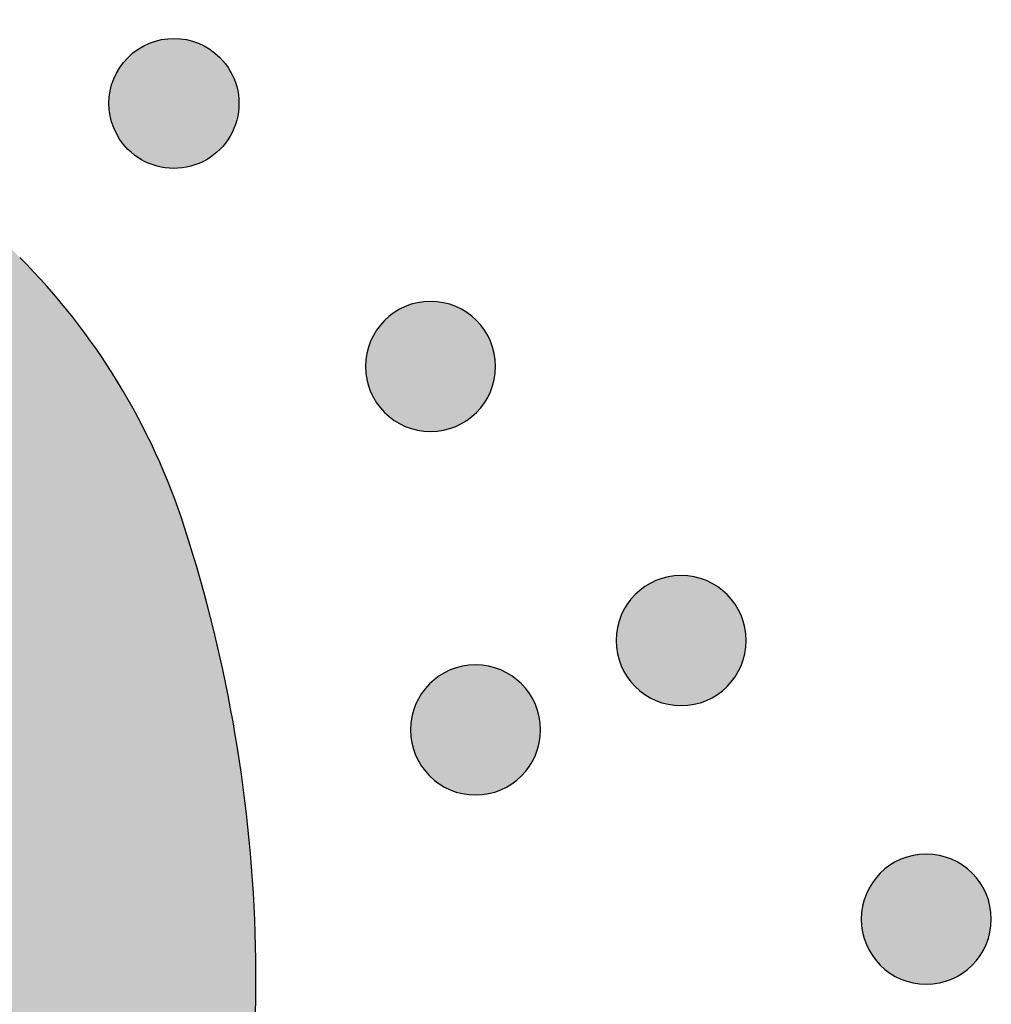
# Model space of a CAD drawing. Header units: millimetres. Extents: x -3873 to -97, y 912 to 4165.
# Tile 579 of 656: x -1381 to -1354, y 3162 to 3189. Entities that reach past the tile are written whole.
import ezdxf

# ---------------------------------------------------------------- set-up
doc = ezdxf.new("R2010")
doc.units = ezdxf.units.MM
doc.layers.add('pattern', color=7, linetype='Continuous', true_color=0x000000)

msp = doc.modelspace()

# ---------------------------------------------------------------- hatches: boundary and pattern name
at = {"layer": 'pattern'}
for points in [[(-1421.081, 3170.99), (-1420.329, 3171.515), (-1419.56, 3172.024), (-1418.775, 3172.515), (-1417.975, 3172.989), (-1417.16, 3173.444), (-1416.331, 3173.88), (-1415.489, 3174.296), (-1414.634, 3174.692), (-1413.766, 3175.067), (-1412.888, 3175.421), (-1411.999, 3175.752), (-1411.1, 3176.062), (-1410.192, 3176.348), (-1409.277, 3176.612), (-1408.354, 3176.852), (-1407.426, 3177.069), (-1406.492, 3177.261), (-1405.553, 3177.43), (-1404.612, 3177.574), (-1403.667, 3177.694), (-1402.722, 3177.789), (-1401.775, 3177.86), (-1400.829, 3177.907), (-1399.885, 3177.93), (-1398.942, 3177.929), (-1398.003, 3177.904), (-1397.068, 3177.855), (-1396.137, 3177.783), (-1395.212, 3177.689), (-1394.294, 3177.571), (-1393.383, 3177.432), (-1392.48, 3177.27), (-1392.33, 3177.24), (-1392.181, 3177.207), (-1392.033, 3177.172), (-1391.884, 3177.133), (-1391.736, 3177.092), (-1391.589, 3177.048), (-1391.442, 3177.001), (-1391.296, 3176.951), (-1391.15, 3176.898), (-1391.006, 3176.843), (-1390.862, 3176.785), (-1390.72, 3176.724), (-1390.578, 3176.66), (-1390.437, 3176.594), (-1390.298, 3176.525), (-1390.16, 3176.454), (-1390.024, 3176.38), (-1389.888, 3176.303), (-1389.755, 3176.224), (-1389.623, 3176.142), (-1389.492, 3176.058), (-1389.364, 3175.972), (-1389.237, 3175.883), (-1389.112, 3175.792), (-1388.988, 3175.699), (-1388.867, 3175.604), (-1388.748, 3175.507), (-1388.631, 3175.407), (-1388.516, 3175.306), (-1388.403, 3175.203), (-1388.292, 3175.098), (-1388.183, 3174.991), (-1388.077, 3174.882), (-1387.972, 3174.771), (-1387.869, 3174.658), (-1387.768, 3174.543), (-1387.669, 3174.426), (-1387.572, 3174.306), (-1387.477, 3174.185), (-1387.384, 3174.061), (-1387.293, 3173.936), (-1387.205, 3173.809), (-1387.119, 3173.68), (-1387.035, 3173.55), (-1386.954, 3173.417), (-1386.875, 3173.284), (-1386.798, 3173.148), (-1386.725, 3173.012), (-1386.653, 3172.873), (-1386.585, 3172.734), (-1386.519, 3172.593), (-1386.455, 3172.452), (-1386.395, 3172.309), (-1386.337, 3172.165), (-1386.282, 3172.02), (-1386.229, 3171.875), (-1386.18, 3171.729), (-1386.133, 3171.582), (-1386.089, 3171.434), (-1386.048, 3171.286), (-1386.01, 3171.138), (-1385.975, 3170.989), (-1385.942, 3170.84), (-1385.912, 3170.69), (-1385.753, 3169.787), (-1385.615, 3168.876), (-1385.499, 3167.957), (-1385.406, 3167.032), (-1385.336, 3166.101), (-1385.289, 3165.166), (-1385.266, 3164.227), (-1385.267, 3163.284), (-1385.291, 3162.339), (-1385.34, 3161.394), (-1385.413, 3160.448), (-1385.51, 3159.502), (-1385.632, 3158.558), (-1385.778, 3157.617), (-1385.948, 3156.679), (-1386.143, 3155.745), (-1386.361, 3154.817), (-1386.603, 3153.895), (-1386.868, 3152.98), (-1387.156, 3152.073), (-1387.468, 3151.174), (-1387.801, 3150.286), (-1388.156, 3149.408), (-1388.533, 3148.541), (-1388.931, 3147.687), (-1389.348, 3146.845), (-1389.786, 3146.017), (-1390.243, 3145.203), (-1390.718, 3144.404), (-1391.211, 3143.62), (-1391.721, 3142.852), (-1392.247, 3142.101), (-1393.417, 3140.532), (-1394.641, 3139.003), (-1395.916, 3137.517), (-1397.242, 3136.076), (-1383.198, 3135.895), (-1382.572, 3136.827), (-1381.965, 3137.773), (-1381.376, 3138.732), (-1380.808, 3139.705), (-1380.26, 3140.691), (-1379.732, 3141.688), (-1379.225, 3142.697), (-1378.74, 3143.717), (-1378.276, 3144.746), (-1377.834, 3145.785), (-1377.415, 3146.833), (-1377.018, 3147.888), (-1376.643, 3148.951), (-1376.292, 3150.02), (-1375.963, 3151.095), (-1375.658, 3152.175), (-1375.476, 3152.869), (-1375.306, 3153.568), (-1375.149, 3154.271), (-1375.003, 3154.979), (-1374.871, 3155.69), (-1374.75, 3156.405), (-1374.643, 3157.124), (-1374.548, 3157.845), (-1374.466, 3158.568), (-1374.398, 3159.294), (-1374.342, 3160.022), (-1374.3, 3160.751), (-1374.271, 3161.481), (-1374.255, 3162.213), (-1374.252, 3162.944), (-1374.263, 3163.676), (-1374.286, 3164.407), (-1374.324, 3165.137), (-1374.374, 3165.867), (-1374.438, 3166.595), (-1374.514, 3167.321), (-1374.604, 3168.046), (-1374.707, 3168.767), (-1374.823, 3169.486), (-1374.952, 3170.202), (-1375.093, 3170.915), (-1375.247, 3171.623), (-1375.413, 3172.327), (-1375.592, 3173.027), (-1375.782, 3173.723), (-1375.985, 3174.413), (-1376.199, 3175.097), (-1376.373, 3175.609), (-1376.562, 3176.117), (-1376.766, 3176.62), (-1376.986, 3177.118), (-1377.22, 3177.611), (-1377.47, 3178.097), (-1377.734, 3178.575), (-1378.012, 3179.046), (-1378.304, 3179.509), (-1378.609, 3179.962), (-1378.928, 3180.406), (-1379.259, 3180.84), (-1379.602, 3181.262), (-1379.957, 3181.674), (-1380.322, 3182.074), (-1380.698, 3182.462), (-1381.085, 3182.839), (-1381.485, 3183.205), (-1381.896, 3183.561), (-1382.318, 3183.904), (-1382.751, 3184.236), (-1383.194, 3184.556), (-1383.647, 3184.862), (-1384.109, 3185.155), (-1384.579, 3185.434), (-1385.057, 3185.699), (-1385.543, 3185.949), (-1386.035, 3186.185), (-1386.533, 3186.405), (-1387.036, 3186.611), (-1387.543, 3186.801), (-1388.054, 3186.975), (-1388.739, 3187.191), (-1389.428, 3187.395), (-1390.123, 3187.587), (-1390.823, 3187.767), (-1391.527, 3187.934), (-1392.235, 3188.089), (-1392.947, 3188.232), (-1393.663, 3188.362), (-1394.381, 3188.479), (-1395.103, 3188.583), (-1395.827, 3188.675), (-1396.553, 3188.753), (-1397.281, 3188.818), (-1398.011, 3188.87), (-1398.741, 3188.908), (-1399.472, 3188.934), (-1400.204, 3188.946), (-1400.935, 3188.944), (-1401.667, 3188.93), (-1402.397, 3188.902), (-1403.126, 3188.861), (-1403.854, 3188.807), (-1404.58, 3188.739), (-1405.304, 3188.659), (-1406.025, 3188.566), (-1406.743, 3188.46), (-1407.459, 3188.341), (-1408.17, 3188.209), (-1408.878, 3188.065), (-1409.582, 3187.909), (-1410.281, 3187.74), (-1410.975, 3187.56), (-1412.056, 3187.257), (-1413.131, 3186.93), (-1414.201, 3186.581), (-1415.265, 3186.208), (-1416.321, 3185.813), (-1417.369, 3185.396), (-1418.409, 3184.956), (-1419.44, 3184.494), (-1420.46, 3184.011), (-1421.47, 3183.506), (-1422.469, 3182.98), (-1423.455, 3182.434), (-1424.429, 3181.867), (-1425.39, 3181.281), (-1426.337, 3180.675), (-1427.27, 3180.051), (-1427.115, 3166.007), (-1425.673, 3167.329), (-1424.184, 3168.603), (-1422.653, 3169.824)], [(-1377.745, 3185.41), (-1377.772, 3185.438), (-1377.799, 3185.467), (-1377.826, 3185.497), (-1377.852, 3185.528), (-1377.878, 3185.559), (-1377.903, 3185.592), (-1377.927, 3185.625), (-1377.951, 3185.659), (-1377.975, 3185.694), (-1377.998, 3185.73), (-1378.019, 3185.766), (-1378.041, 3185.804), (-1378.061, 3185.842), (-1378.081, 3185.88), (-1378.1, 3185.92), (-1378.117, 3185.96), (-1378.134, 3186.001), (-1378.15, 3186.042), (-1378.166, 3186.084), (-1378.18, 3186.126), (-1378.193, 3186.169), (-1378.205, 3186.213), (-1378.216, 3186.257), (-1378.225, 3186.301), (-1378.234, 3186.345), (-1378.242, 3186.39), (-1378.248, 3186.436), (-1378.253, 3186.481), (-1378.257, 3186.527), (-1378.26, 3186.572), (-1378.262, 3186.618), (-1378.263, 3186.664), (-1378.262, 3186.71), (-1378.26, 3186.756), (-1378.257, 3186.802), (-1378.253, 3186.847), (-1378.248, 3186.893), (-1378.241, 3186.938), (-1378.233, 3186.983), (-1378.225, 3187.027), (-1378.215, 3187.072), (-1378.204, 3187.115), (-1378.192, 3187.159), (-1378.179, 3187.202), (-1378.164, 3187.244), (-1378.149, 3187.286), (-1378.133, 3187.327), (-1378.116, 3187.368), (-1378.098, 3187.408), (-1378.079, 3187.448), (-1378.06, 3187.486), (-1378.039, 3187.524), (-1378.018, 3187.561), (-1377.996, 3187.598), (-1377.973, 3187.634), (-1377.95, 3187.668), (-1377.926, 3187.702), (-1377.901, 3187.736), (-1377.876, 3187.768), (-1377.85, 3187.8), (-1377.824, 3187.83), (-1377.797, 3187.86), (-1377.77, 3187.889), (-1377.742, 3187.917), (-1377.714, 3187.945), (-1377.685, 3187.972), (-1377.655, 3187.999), (-1377.624, 3188.025), (-1377.593, 3188.05), (-1377.56, 3188.076), (-1377.527, 3188.1), (-1377.493, 3188.124), (-1377.458, 3188.148), (-1377.422, 3188.17), (-1377.386, 3188.192), (-1377.349, 3188.213), (-1377.311, 3188.234), (-1377.272, 3188.253), (-1377.232, 3188.272), (-1377.192, 3188.29), (-1377.152, 3188.307), (-1377.11, 3188.323), (-1377.068, 3188.338), (-1377.026, 3188.352), (-1376.983, 3188.365), (-1376.94, 3188.377), (-1376.896, 3188.388), (-1376.851, 3188.398), (-1376.807, 3188.407), (-1376.762, 3188.414), (-1376.717, 3188.421), (-1376.671, 3188.426), (-1376.626, 3188.43), (-1376.58, 3188.433), (-1376.534, 3188.435), (-1376.488, 3188.435), (-1376.442, 3188.435), (-1376.396, 3188.433), (-1376.351, 3188.43), (-1376.305, 3188.426), (-1376.26, 3188.42), (-1376.214, 3188.414), (-1376.169, 3188.406), (-1376.125, 3188.397), (-1376.081, 3188.387), (-1376.037, 3188.376), (-1375.993, 3188.364), (-1375.95, 3188.351), (-1375.908, 3188.337), (-1375.866, 3188.322), (-1375.825, 3188.306), (-1375.784, 3188.289), (-1375.744, 3188.271), (-1375.705, 3188.252), (-1375.666, 3188.232), (-1375.628, 3188.212), (-1375.591, 3188.19), (-1375.554, 3188.168), (-1375.519, 3188.146), (-1375.484, 3188.122), (-1375.45, 3188.098), (-1375.417, 3188.074), (-1375.384, 3188.048), (-1375.353, 3188.023), (-1375.322, 3187.996), (-1375.292, 3187.97), (-1375.263, 3187.942), (-1375.235, 3187.915), (-1375.208, 3187.887), (-1375.18, 3187.858), (-1375.154, 3187.828), (-1375.128, 3187.797), (-1375.102, 3187.765), (-1375.077, 3187.733), (-1375.052, 3187.7), (-1375.028, 3187.666), (-1375.005, 3187.631), (-1374.982, 3187.595), (-1374.96, 3187.559), (-1374.939, 3187.521), (-1374.918, 3187.483), (-1374.899, 3187.445), (-1374.88, 3187.405), (-1374.862, 3187.365), (-1374.845, 3187.324), (-1374.829, 3187.283), (-1374.814, 3187.241), (-1374.8, 3187.199), (-1374.787, 3187.156), (-1374.775, 3187.112), (-1374.764, 3187.068), (-1374.754, 3187.024), (-1374.746, 3186.979), (-1374.738, 3186.935), (-1374.732, 3186.889), (-1374.726, 3186.844), (-1374.722, 3186.798), (-1374.719, 3186.753), (-1374.717, 3186.707), (-1374.717, 3186.661), (-1374.718, 3186.615), (-1374.719, 3186.569), (-1374.722, 3186.523), (-1374.727, 3186.478), (-1374.732, 3186.432), (-1374.738, 3186.387), (-1374.746, 3186.342), (-1374.755, 3186.298), (-1374.765, 3186.253), (-1374.776, 3186.209), (-1374.788, 3186.166), (-1374.801, 3186.123), (-1374.815, 3186.081), (-1374.83, 3186.039), (-1374.846, 3185.997), (-1374.863, 3185.957), (-1374.881, 3185.917), (-1374.9, 3185.877), (-1374.92, 3185.839), (-1374.94, 3185.801), (-1374.962, 3185.764), (-1374.984, 3185.727), (-1375.007, 3185.691), (-1375.03, 3185.657), (-1375.054, 3185.622), (-1375.079, 3185.589), (-1375.104, 3185.557), (-1375.13, 3185.525), (-1375.156, 3185.495), (-1375.183, 3185.465), (-1375.21, 3185.436), (-1375.237, 3185.408), (-1375.266, 3185.38), (-1375.295, 3185.353), (-1375.324, 3185.326), (-1375.355, 3185.3), (-1375.387, 3185.275), (-1375.419, 3185.249), (-1375.453, 3185.225), (-1375.487, 3185.201), (-1375.522, 3185.177), (-1375.557, 3185.155), (-1375.594, 3185.133), (-1375.631, 3185.112), (-1375.669, 3185.091), (-1375.708, 3185.071), (-1375.747, 3185.053), (-1375.787, 3185.035), (-1375.828, 3185.018), (-1375.869, 3185.002), (-1375.911, 3184.987), (-1375.954, 3184.973), (-1375.997, 3184.96), (-1376.04, 3184.948), (-1376.084, 3184.937), (-1376.128, 3184.927), (-1376.173, 3184.918), (-1376.218, 3184.911), (-1376.263, 3184.904), (-1376.308, 3184.899), (-1376.354, 3184.895), (-1376.4, 3184.892), (-1376.446, 3184.89), (-1376.491, 3184.89), (-1376.537, 3184.89), (-1376.583, 3184.892), (-1376.629, 3184.895), (-1376.675, 3184.899), (-1376.72, 3184.905), (-1376.765, 3184.911), (-1376.81, 3184.919), (-1376.855, 3184.928), (-1376.899, 3184.938), (-1376.943, 3184.948), (-1376.986, 3184.961), (-1377.029, 3184.974), (-1377.072, 3184.988), (-1377.113, 3185.003), (-1377.155, 3185.019), (-1377.195, 3185.036), (-1377.235, 3185.054), (-1377.275, 3185.073), (-1377.314, 3185.093), (-1377.352, 3185.113), (-1377.389, 3185.134), (-1377.425, 3185.156), (-1377.461, 3185.179), (-1377.496, 3185.203), (-1377.53, 3185.227), (-1377.563, 3185.251), (-1377.595, 3185.277), (-1377.627, 3185.302), (-1377.658, 3185.329), (-1377.687, 3185.355), (-1377.716, 3185.383)], [(-1370.742, 3180.745), (-1370.714, 3180.773), (-1370.685, 3180.8), (-1370.655, 3180.826), (-1370.624, 3180.853), (-1370.593, 3180.878), (-1370.56, 3180.904), (-1370.527, 3180.928), (-1370.493, 3180.952), (-1370.458, 3180.976), (-1370.422, 3180.998), (-1370.385, 3181.02), (-1370.348, 3181.042), (-1370.31, 3181.062), (-1370.271, 3181.082), (-1370.232, 3181.1), (-1370.192, 3181.118), (-1370.151, 3181.135), (-1370.11, 3181.151), (-1370.068, 3181.166), (-1370.025, 3181.181), (-1369.982, 3181.194), (-1369.939, 3181.206), (-1369.895, 3181.216), (-1369.851, 3181.226), (-1369.806, 3181.235), (-1369.761, 3181.243), (-1369.716, 3181.249), (-1369.67, 3181.254), (-1369.625, 3181.258), (-1369.579, 3181.261), (-1369.533, 3181.263), (-1369.487, 3181.264), (-1369.441, 3181.263), (-1369.395, 3181.261), (-1369.349, 3181.258), (-1369.304, 3181.254), (-1369.258, 3181.249), (-1369.213, 3181.242), (-1369.168, 3181.234), (-1369.123, 3181.226), (-1369.079, 3181.216), (-1369.035, 3181.205), (-1368.992, 3181.193), (-1368.949, 3181.18), (-1368.906, 3181.165), (-1368.864, 3181.15), (-1368.823, 3181.134), (-1368.782, 3181.117), (-1368.742, 3181.099), (-1368.703, 3181.08), (-1368.664, 3181.06), (-1368.626, 3181.04), (-1368.589, 3181.019), (-1368.552, 3180.997), (-1368.517, 3180.974), (-1368.482, 3180.95), (-1368.448, 3180.926), (-1368.415, 3180.902), (-1368.382, 3180.876), (-1368.351, 3180.851), (-1368.32, 3180.824), (-1368.29, 3180.797), (-1368.261, 3180.77), (-1368.233, 3180.743), (-1368.205, 3180.715), (-1368.178, 3180.686), (-1368.151, 3180.656), (-1368.125, 3180.625), (-1368.1, 3180.593), (-1368.074, 3180.561), (-1368.05, 3180.527), (-1368.026, 3180.493), (-1368.002, 3180.458), (-1367.98, 3180.423), (-1367.958, 3180.386), (-1367.936, 3180.349), (-1367.916, 3180.311), (-1367.896, 3180.272), (-1367.878, 3180.233), (-1367.86, 3180.192), (-1367.843, 3180.152), (-1367.827, 3180.11), (-1367.811, 3180.068), (-1367.797, 3180.026), (-1367.784, 3179.983), (-1367.772, 3179.939), (-1367.761, 3179.896), (-1367.752, 3179.851), (-1367.743, 3179.807), (-1367.735, 3179.762), (-1367.729, 3179.716), (-1367.724, 3179.671), (-1367.72, 3179.625), (-1367.717, 3179.579), (-1367.715, 3179.534), (-1367.714, 3179.488), (-1367.715, 3179.442), (-1367.717, 3179.396), (-1367.72, 3179.35), (-1367.724, 3179.304), (-1367.729, 3179.259), (-1367.736, 3179.214), (-1367.744, 3179.169), (-1367.752, 3179.124), (-1367.762, 3179.08), (-1367.773, 3179.036), (-1367.785, 3178.992), (-1367.798, 3178.949), (-1367.813, 3178.907), (-1367.828, 3178.865), (-1367.844, 3178.824), (-1367.861, 3178.783), (-1367.879, 3178.743), (-1367.898, 3178.704), (-1367.918, 3178.665), (-1367.938, 3178.627), (-1367.959, 3178.59), (-1367.981, 3178.553), (-1368.004, 3178.517), (-1368.028, 3178.483), (-1368.052, 3178.448), (-1368.076, 3178.415), (-1368.102, 3178.383), (-1368.127, 3178.351), (-1368.154, 3178.32), (-1368.18, 3178.291), (-1368.208, 3178.262), (-1368.235, 3178.234), (-1368.263, 3178.206), (-1368.292, 3178.179), (-1368.322, 3178.152), (-1368.353, 3178.126), (-1368.385, 3178.1), (-1368.417, 3178.075), (-1368.451, 3178.05), (-1368.485, 3178.026), (-1368.52, 3178.003), (-1368.555, 3177.98), (-1368.592, 3177.958), (-1368.629, 3177.937), (-1368.667, 3177.917), (-1368.706, 3177.897), (-1368.745, 3177.878), (-1368.785, 3177.86), (-1368.826, 3177.843), (-1368.868, 3177.827), (-1368.91, 3177.812), (-1368.952, 3177.798), (-1368.995, 3177.785), (-1369.038, 3177.773), (-1369.082, 3177.762), (-1369.127, 3177.752), (-1369.171, 3177.744), (-1369.216, 3177.736), (-1369.262, 3177.73), (-1369.307, 3177.724), (-1369.353, 3177.72), (-1369.399, 3177.717), (-1369.444, 3177.716), (-1369.49, 3177.715), (-1369.536, 3177.716), (-1369.582, 3177.717), (-1369.628, 3177.72), (-1369.674, 3177.725), (-1369.719, 3177.73), (-1369.764, 3177.737), (-1369.809, 3177.744), (-1369.854, 3177.753), (-1369.898, 3177.763), (-1369.942, 3177.774), (-1369.985, 3177.786), (-1370.028, 3177.799), (-1370.071, 3177.813), (-1370.113, 3177.828), (-1370.154, 3177.845), (-1370.195, 3177.862), (-1370.235, 3177.88), (-1370.274, 3177.898), (-1370.313, 3177.918), (-1370.351, 3177.939), (-1370.388, 3177.96), (-1370.425, 3177.982), (-1370.461, 3178.005), (-1370.495, 3178.028), (-1370.529, 3178.052), (-1370.563, 3178.077), (-1370.595, 3178.102), (-1370.627, 3178.128), (-1370.657, 3178.154), (-1370.687, 3178.181), (-1370.716, 3178.208), (-1370.744, 3178.236), (-1370.772, 3178.264), (-1370.799, 3178.293), (-1370.826, 3178.323), (-1370.852, 3178.354), (-1370.878, 3178.385), (-1370.903, 3178.418), (-1370.928, 3178.451), (-1370.952, 3178.485), (-1370.975, 3178.52), (-1370.998, 3178.556), (-1371.02, 3178.593), (-1371.041, 3178.63), (-1371.061, 3178.668), (-1371.081, 3178.707), (-1371.1, 3178.746), (-1371.118, 3178.786), (-1371.135, 3178.827), (-1371.151, 3178.868), (-1371.166, 3178.91), (-1371.18, 3178.953), (-1371.193, 3178.996), (-1371.205, 3179.039), (-1371.216, 3179.083), (-1371.226, 3179.127), (-1371.234, 3179.172), (-1371.242, 3179.217), (-1371.248, 3179.262), (-1371.254, 3179.308), (-1371.258, 3179.353), (-1371.261, 3179.399), (-1371.262, 3179.445), (-1371.263, 3179.491), (-1371.262, 3179.537), (-1371.26, 3179.583), (-1371.257, 3179.629), (-1371.253, 3179.674), (-1371.248, 3179.72), (-1371.241, 3179.765), (-1371.234, 3179.81), (-1371.225, 3179.855), (-1371.215, 3179.899), (-1371.204, 3179.943), (-1371.192, 3179.986), (-1371.179, 3180.029), (-1371.165, 3180.072), (-1371.15, 3180.114), (-1371.133, 3180.155), (-1371.116, 3180.196), (-1371.098, 3180.236), (-1371.079, 3180.275), (-1371.06, 3180.314), (-1371.039, 3180.352), (-1371.018, 3180.389), (-1370.996, 3180.425), (-1370.973, 3180.461), (-1370.95, 3180.496), (-1370.926, 3180.53), (-1370.901, 3180.563), (-1370.876, 3180.596), (-1370.85, 3180.627), (-1370.824, 3180.658), (-1370.797, 3180.688), (-1370.77, 3180.717)], [(-1363.906, 3173.27), (-1363.877, 3173.298), (-1363.848, 3173.325), (-1363.818, 3173.351), (-1363.788, 3173.378), (-1363.756, 3173.403), (-1363.724, 3173.429), (-1363.69, 3173.453), (-1363.656, 3173.477), (-1363.621, 3173.501), (-1363.585, 3173.523), (-1363.549, 3173.545), (-1363.512, 3173.567), (-1363.474, 3173.587), (-1363.435, 3173.607), (-1363.395, 3173.625), (-1363.355, 3173.643), (-1363.314, 3173.66), (-1363.273, 3173.676), (-1363.231, 3173.691), (-1363.189, 3173.706), (-1363.146, 3173.719), (-1363.102, 3173.731), (-1363.058, 3173.742), (-1363.014, 3173.751), (-1362.969, 3173.76), (-1362.924, 3173.768), (-1362.879, 3173.774), (-1362.834, 3173.779), (-1362.788, 3173.783), (-1362.742, 3173.786), (-1362.696, 3173.788), (-1362.65, 3173.789), (-1362.604, 3173.788), (-1362.559, 3173.786), (-1362.513, 3173.783), (-1362.467, 3173.779), (-1362.422, 3173.774), (-1362.376, 3173.767), (-1362.332, 3173.759), (-1362.287, 3173.751), (-1362.243, 3173.741), (-1362.199, 3173.73), (-1362.155, 3173.718), (-1362.112, 3173.705), (-1362.07, 3173.69), (-1362.028, 3173.675), (-1361.987, 3173.659), (-1361.946, 3173.642), (-1361.906, 3173.624), (-1361.866, 3173.605), (-1361.828, 3173.585), (-1361.79, 3173.565), (-1361.752, 3173.544), (-1361.716, 3173.522), (-1361.68, 3173.499), (-1361.645, 3173.475), (-1361.611, 3173.451), (-1361.578, 3173.427), (-1361.546, 3173.401), (-1361.514, 3173.376), (-1361.483, 3173.349), (-1361.453, 3173.323), (-1361.424, 3173.295), (-1361.396, 3173.268), (-1361.369, 3173.24), (-1361.342, 3173.211), (-1361.315, 3173.181), (-1361.289, 3173.15), (-1361.263, 3173.118), (-1361.238, 3173.086), (-1361.213, 3173.052), (-1361.189, 3173.018), (-1361.166, 3172.983), (-1361.143, 3172.948), (-1361.121, 3172.911), (-1361.1, 3172.874), (-1361.079, 3172.836), (-1361.06, 3172.797), (-1361.041, 3172.758), (-1361.023, 3172.718), (-1361.006, 3172.677), (-1360.99, 3172.635), (-1360.975, 3172.593), (-1360.961, 3172.551), (-1360.948, 3172.508), (-1360.936, 3172.464), (-1360.925, 3172.421), (-1360.915, 3172.376), (-1360.906, 3172.332), (-1360.899, 3172.287), (-1360.892, 3172.241), (-1360.887, 3172.196), (-1360.883, 3172.15), (-1360.88, 3172.104), (-1360.878, 3172.059), (-1360.878, 3172.013), (-1360.878, 3171.967), (-1360.88, 3171.921), (-1360.883, 3171.875), (-1360.887, 3171.829), (-1360.893, 3171.784), (-1360.899, 3171.739), (-1360.907, 3171.694), (-1360.916, 3171.649), (-1360.926, 3171.605), (-1360.937, 3171.561), (-1360.949, 3171.517), (-1360.962, 3171.475), (-1360.976, 3171.432), (-1360.991, 3171.39), (-1361.007, 3171.349), (-1361.024, 3171.308), (-1361.042, 3171.268), (-1361.061, 3171.229), (-1361.081, 3171.19), (-1361.101, 3171.152), (-1361.123, 3171.115), (-1361.145, 3171.078), (-1361.168, 3171.042), (-1361.191, 3171.008), (-1361.215, 3170.973), (-1361.24, 3170.94), (-1361.265, 3170.908), (-1361.291, 3170.876), (-1361.317, 3170.846), (-1361.344, 3170.816), (-1361.371, 3170.787), (-1361.399, 3170.759), (-1361.427, 3170.731), (-1361.456, 3170.704), (-1361.486, 3170.677), (-1361.517, 3170.651), (-1361.548, 3170.625), (-1361.581, 3170.6), (-1361.614, 3170.575), (-1361.648, 3170.551), (-1361.683, 3170.528), (-1361.719, 3170.505), (-1361.755, 3170.483), (-1361.793, 3170.462), (-1361.831, 3170.442), (-1361.869, 3170.422), (-1361.909, 3170.403), (-1361.949, 3170.385), (-1361.99, 3170.368), (-1362.031, 3170.352), (-1362.073, 3170.337), (-1362.115, 3170.323), (-1362.158, 3170.31), (-1362.202, 3170.298), (-1362.246, 3170.287), (-1362.29, 3170.277), (-1362.335, 3170.269), (-1362.38, 3170.261), (-1362.425, 3170.255), (-1362.471, 3170.249), (-1362.516, 3170.245), (-1362.562, 3170.242), (-1362.608, 3170.241), (-1362.654, 3170.24), (-1362.7, 3170.241), (-1362.746, 3170.243), (-1362.791, 3170.246), (-1362.837, 3170.25), (-1362.882, 3170.255), (-1362.928, 3170.262), (-1362.973, 3170.269), (-1363.017, 3170.278), (-1363.062, 3170.288), (-1363.105, 3170.299), (-1363.149, 3170.311), (-1363.192, 3170.324), (-1363.234, 3170.338), (-1363.276, 3170.353), (-1363.318, 3170.37), (-1363.358, 3170.387), (-1363.398, 3170.405), (-1363.438, 3170.424), (-1363.477, 3170.443), (-1363.515, 3170.464), (-1363.552, 3170.485), (-1363.588, 3170.507), (-1363.624, 3170.53), (-1363.659, 3170.553), (-1363.693, 3170.577), (-1363.726, 3170.602), (-1363.759, 3170.627), (-1363.79, 3170.653), (-1363.821, 3170.679), (-1363.851, 3170.706), (-1363.88, 3170.733), (-1363.908, 3170.761), (-1363.935, 3170.789), (-1363.963, 3170.818), (-1363.989, 3170.848), (-1364.015, 3170.879), (-1364.041, 3170.91), (-1364.066, 3170.943), (-1364.091, 3170.976), (-1364.115, 3171.01), (-1364.138, 3171.045), (-1364.161, 3171.081), (-1364.183, 3171.118), (-1364.204, 3171.155), (-1364.225, 3171.193), (-1364.244, 3171.232), (-1364.263, 3171.271), (-1364.281, 3171.311), (-1364.298, 3171.352), (-1364.314, 3171.393), (-1364.329, 3171.435), (-1364.343, 3171.478), (-1364.356, 3171.521), (-1364.368, 3171.564), (-1364.379, 3171.608), (-1364.389, 3171.652), (-1364.398, 3171.697), (-1364.405, 3171.742), (-1364.412, 3171.787), (-1364.417, 3171.833), (-1364.421, 3171.878), (-1364.424, 3171.924), (-1364.426, 3171.97), (-1364.426, 3172.016), (-1364.426, 3172.062), (-1364.424, 3172.108), (-1364.421, 3172.154), (-1364.417, 3172.199), (-1364.411, 3172.245), (-1364.405, 3172.29), (-1364.397, 3172.335), (-1364.388, 3172.38), (-1364.378, 3172.424), (-1364.367, 3172.468), (-1364.355, 3172.511), (-1364.342, 3172.554), (-1364.328, 3172.597), (-1364.313, 3172.639), (-1364.297, 3172.68), (-1364.28, 3172.721), (-1364.262, 3172.761), (-1364.243, 3172.8), (-1364.223, 3172.839), (-1364.203, 3172.877), (-1364.181, 3172.914), (-1364.159, 3172.951), (-1364.137, 3172.986), (-1364.113, 3173.021), (-1364.089, 3173.055), (-1364.064, 3173.088), (-1364.039, 3173.121), (-1364.013, 3173.152), (-1363.987, 3173.183), (-1363.96, 3173.213), (-1363.933, 3173.242)], [(-1369.515, 3170.833), (-1369.486, 3170.861), (-1369.457, 3170.888), (-1369.427, 3170.915), (-1369.397, 3170.941), (-1369.365, 3170.967), (-1369.333, 3170.992), (-1369.299, 3171.016), (-1369.265, 3171.04), (-1369.23, 3171.064), (-1369.194, 3171.087), (-1369.158, 3171.109), (-1369.121, 3171.13), (-1369.083, 3171.15), (-1369.044, 3171.17), (-1369.004, 3171.189), (-1368.964, 3171.207), (-1368.924, 3171.224), (-1368.882, 3171.24), (-1368.84, 3171.255), (-1368.798, 3171.269), (-1368.755, 3171.282), (-1368.711, 3171.294), (-1368.667, 3171.305), (-1368.623, 3171.315), (-1368.578, 3171.323), (-1368.533, 3171.331), (-1368.488, 3171.337), (-1368.443, 3171.343), (-1368.397, 3171.347), (-1368.351, 3171.35), (-1368.305, 3171.351), (-1368.259, 3171.352), (-1368.213, 3171.351), (-1368.168, 3171.349), (-1368.122, 3171.346), (-1368.076, 3171.342), (-1368.031, 3171.337), (-1367.985, 3171.33), (-1367.941, 3171.323), (-1367.896, 3171.314), (-1367.852, 3171.304), (-1367.808, 3171.293), (-1367.764, 3171.281), (-1367.721, 3171.268), (-1367.679, 3171.254), (-1367.637, 3171.238), (-1367.596, 3171.222), (-1367.555, 3171.205), (-1367.515, 3171.187), (-1367.475, 3171.168), (-1367.437, 3171.149), (-1367.399, 3171.128), (-1367.361, 3171.107), (-1367.325, 3171.085), (-1367.289, 3171.062), (-1367.254, 3171.039), (-1367.22, 3171.014), (-1367.187, 3170.99), (-1367.155, 3170.965), (-1367.123, 3170.939), (-1367.092, 3170.912), (-1367.062, 3170.886), (-1367.033, 3170.859), (-1367.005, 3170.831), (-1366.978, 3170.803), (-1366.951, 3170.774), (-1366.924, 3170.744), (-1366.898, 3170.713), (-1366.872, 3170.681), (-1366.847, 3170.649), (-1366.822, 3170.616), (-1366.798, 3170.582), (-1366.775, 3170.547), (-1366.752, 3170.511), (-1366.73, 3170.474), (-1366.709, 3170.437), (-1366.688, 3170.399), (-1366.669, 3170.36), (-1366.65, 3170.321), (-1366.632, 3170.281), (-1366.615, 3170.24), (-1366.599, 3170.199), (-1366.584, 3170.157), (-1366.57, 3170.114), (-1366.557, 3170.071), (-1366.545, 3170.028), (-1366.534, 3169.984), (-1366.524, 3169.939), (-1366.515, 3169.895), (-1366.508, 3169.85), (-1366.501, 3169.805), (-1366.496, 3169.759), (-1366.492, 3169.713), (-1366.489, 3169.668), (-1366.487, 3169.622), (-1366.487, 3169.576), (-1366.487, 3169.53), (-1366.489, 3169.484), (-1366.492, 3169.438), (-1366.496, 3169.393), (-1366.502, 3169.347), (-1366.508, 3169.302), (-1366.516, 3169.257), (-1366.525, 3169.212), (-1366.535, 3169.168), (-1366.546, 3169.124), (-1366.558, 3169.081), (-1366.571, 3169.038), (-1366.585, 3168.995), (-1366.6, 3168.953), (-1366.616, 3168.912), (-1366.633, 3168.871), (-1366.651, 3168.831), (-1366.67, 3168.792), (-1366.69, 3168.753), (-1366.711, 3168.715), (-1366.732, 3168.678), (-1366.754, 3168.641), (-1366.777, 3168.606), (-1366.8, 3168.571), (-1366.824, 3168.537), (-1366.849, 3168.503), (-1366.874, 3168.471), (-1366.9, 3168.439), (-1366.926, 3168.409), (-1366.953, 3168.379), (-1366.98, 3168.35), (-1367.008, 3168.322), (-1367.036, 3168.294), (-1367.065, 3168.267), (-1367.095, 3168.24), (-1367.126, 3168.214), (-1367.157, 3168.188), (-1367.19, 3168.163), (-1367.223, 3168.139), (-1367.257, 3168.115), (-1367.292, 3168.091), (-1367.328, 3168.069), (-1367.364, 3168.047), (-1367.402, 3168.025), (-1367.44, 3168.005), (-1367.478, 3167.985), (-1367.518, 3167.966), (-1367.558, 3167.949), (-1367.599, 3167.932), (-1367.64, 3167.915), (-1367.682, 3167.9), (-1367.725, 3167.886), (-1367.768, 3167.873), (-1367.811, 3167.861), (-1367.855, 3167.85), (-1367.899, 3167.841), (-1367.944, 3167.832), (-1367.989, 3167.824), (-1368.034, 3167.818), (-1368.08, 3167.813), (-1368.125, 3167.808), (-1368.171, 3167.806), (-1368.217, 3167.804), (-1368.263, 3167.803), (-1368.309, 3167.804), (-1368.355, 3167.806), (-1368.4, 3167.809), (-1368.446, 3167.813), (-1368.492, 3167.818), (-1368.537, 3167.825), (-1368.582, 3167.832), (-1368.626, 3167.841), (-1368.671, 3167.851), (-1368.715, 3167.862), (-1368.758, 3167.874), (-1368.801, 3167.887), (-1368.843, 3167.902), (-1368.885, 3167.917), (-1368.927, 3167.933), (-1368.967, 3167.95), (-1369.007, 3167.968), (-1369.047, 3167.987), (-1369.086, 3168.006), (-1369.124, 3168.027), (-1369.161, 3168.048), (-1369.197, 3168.07), (-1369.233, 3168.093), (-1369.268, 3168.117), (-1369.302, 3168.141), (-1369.335, 3168.165), (-1369.368, 3168.191), (-1369.399, 3168.216), (-1369.43, 3168.243), (-1369.46, 3168.269), (-1369.489, 3168.297), (-1369.517, 3168.324), (-1369.544, 3168.352), (-1369.572, 3168.381), (-1369.598, 3168.411), (-1369.624, 3168.442), (-1369.65, 3168.474), (-1369.675, 3168.506), (-1369.7, 3168.539), (-1369.724, 3168.574), (-1369.747, 3168.609), (-1369.77, 3168.644), (-1369.792, 3168.681), (-1369.813, 3168.718), (-1369.834, 3168.756), (-1369.853, 3168.795), (-1369.872, 3168.834), (-1369.89, 3168.874), (-1369.907, 3168.915), (-1369.923, 3168.957), (-1369.938, 3168.998), (-1369.952, 3169.041), (-1369.965, 3169.084), (-1369.977, 3169.127), (-1369.988, 3169.171), (-1369.998, 3169.216), (-1370.007, 3169.26), (-1370.014, 3169.305), (-1370.021, 3169.351), (-1370.026, 3169.396), (-1370.03, 3169.442), (-1370.033, 3169.487), (-1370.035, 3169.533), (-1370.035, 3169.579), (-1370.035, 3169.625), (-1370.033, 3169.671), (-1370.03, 3169.717), (-1370.026, 3169.762), (-1370.02, 3169.808), (-1370.014, 3169.853), (-1370.006, 3169.898), (-1369.997, 3169.943), (-1369.988, 3169.987), (-1369.977, 3170.031), (-1369.964, 3170.074), (-1369.951, 3170.117), (-1369.937, 3170.16), (-1369.922, 3170.202), (-1369.906, 3170.243), (-1369.889, 3170.284), (-1369.871, 3170.324), (-1369.852, 3170.363), (-1369.832, 3170.402), (-1369.812, 3170.44), (-1369.79, 3170.477), (-1369.768, 3170.514), (-1369.746, 3170.549), (-1369.722, 3170.584), (-1369.698, 3170.618), (-1369.673, 3170.652), (-1369.648, 3170.684), (-1369.622, 3170.716), (-1369.596, 3170.746), (-1369.569, 3170.776), (-1369.542, 3170.805)], [(-1357.217, 3165.672), (-1357.189, 3165.699), (-1357.16, 3165.726), (-1357.13, 3165.753), (-1357.099, 3165.779), (-1357.068, 3165.805), (-1357.035, 3165.83), (-1357.002, 3165.855), (-1356.968, 3165.879), (-1356.933, 3165.902), (-1356.897, 3165.925), (-1356.861, 3165.947), (-1356.823, 3165.968), (-1356.785, 3165.988), (-1356.747, 3166.008), (-1356.707, 3166.027), (-1356.667, 3166.045), (-1356.626, 3166.062), (-1356.585, 3166.078), (-1356.543, 3166.093), (-1356.501, 3166.107), (-1356.458, 3166.12), (-1356.414, 3166.132), (-1356.37, 3166.143), (-1356.326, 3166.153), (-1356.281, 3166.162), (-1356.236, 3166.169), (-1356.191, 3166.176), (-1356.145, 3166.181), (-1356.1, 3166.185), (-1356.054, 3166.188), (-1356.008, 3166.19), (-1355.962, 3166.19), (-1355.916, 3166.189), (-1355.87, 3166.188), (-1355.825, 3166.185), (-1355.779, 3166.18), (-1355.734, 3166.175), (-1355.688, 3166.169), (-1355.643, 3166.161), (-1355.599, 3166.152), (-1355.554, 3166.142), (-1355.511, 3166.131), (-1355.467, 3166.119), (-1355.424, 3166.106), (-1355.382, 3166.092), (-1355.34, 3166.077), (-1355.298, 3166.061), (-1355.258, 3166.043), (-1355.218, 3166.025), (-1355.178, 3166.007), (-1355.139, 3165.987), (-1355.101, 3165.966), (-1355.064, 3165.945), (-1355.028, 3165.923), (-1354.992, 3165.9), (-1354.957, 3165.877), (-1354.923, 3165.853), (-1354.89, 3165.828), (-1354.857, 3165.803), (-1354.826, 3165.777), (-1354.795, 3165.751), (-1354.765, 3165.724), (-1354.736, 3165.697), (-1354.708, 3165.669), (-1354.681, 3165.641), (-1354.653, 3165.612), (-1354.627, 3165.582), (-1354.601, 3165.551), (-1354.575, 3165.52), (-1354.55, 3165.487), (-1354.525, 3165.454), (-1354.501, 3165.42), (-1354.478, 3165.385), (-1354.455, 3165.349), (-1354.433, 3165.313), (-1354.412, 3165.275), (-1354.391, 3165.237), (-1354.372, 3165.199), (-1354.353, 3165.159), (-1354.335, 3165.119), (-1354.318, 3165.078), (-1354.302, 3165.037), (-1354.287, 3164.995), (-1354.273, 3164.952), (-1354.26, 3164.909), (-1354.248, 3164.866), (-1354.237, 3164.822), (-1354.227, 3164.778), (-1354.218, 3164.733), (-1354.211, 3164.688), (-1354.204, 3164.643), (-1354.199, 3164.597), (-1354.195, 3164.552), (-1354.192, 3164.506), (-1354.19, 3164.46), (-1354.19, 3164.414), (-1354.19, 3164.368), (-1354.192, 3164.322), (-1354.195, 3164.277), (-1354.199, 3164.231), (-1354.205, 3164.185), (-1354.211, 3164.14), (-1354.219, 3164.095), (-1354.228, 3164.051), (-1354.238, 3164.006), (-1354.249, 3163.962), (-1354.261, 3163.919), (-1354.274, 3163.876), (-1354.288, 3163.834), (-1354.303, 3163.792), (-1354.319, 3163.75), (-1354.336, 3163.71), (-1354.354, 3163.669), (-1354.373, 3163.63), (-1354.393, 3163.591), (-1354.413, 3163.553), (-1354.435, 3163.516), (-1354.457, 3163.48), (-1354.479, 3163.444), (-1354.503, 3163.409), (-1354.527, 3163.375), (-1354.552, 3163.342), (-1354.577, 3163.309), (-1354.603, 3163.278), (-1354.629, 3163.247), (-1354.656, 3163.217), (-1354.683, 3163.188), (-1354.711, 3163.16), (-1354.739, 3163.132), (-1354.768, 3163.105), (-1354.798, 3163.079), (-1354.828, 3163.052), (-1354.86, 3163.027), (-1354.893, 3163.002), (-1354.926, 3162.977), (-1354.96, 3162.953), (-1354.995, 3162.929), (-1355.031, 3162.907), (-1355.067, 3162.885), (-1355.104, 3162.864), (-1355.142, 3162.843), (-1355.181, 3162.823), (-1355.221, 3162.805), (-1355.261, 3162.787), (-1355.302, 3162.77), (-1355.343, 3162.754), (-1355.385, 3162.739), (-1355.427, 3162.725), (-1355.47, 3162.712), (-1355.514, 3162.7), (-1355.558, 3162.689), (-1355.602, 3162.679), (-1355.647, 3162.67), (-1355.692, 3162.663), (-1355.737, 3162.656), (-1355.782, 3162.651), (-1355.828, 3162.647), (-1355.874, 3162.644), (-1355.92, 3162.642), (-1355.966, 3162.641), (-1356.012, 3162.642), (-1356.057, 3162.644), (-1356.103, 3162.647), (-1356.149, 3162.651), (-1356.194, 3162.657), (-1356.24, 3162.663), (-1356.285, 3162.671), (-1356.329, 3162.679), (-1356.373, 3162.689), (-1356.417, 3162.7), (-1356.461, 3162.712), (-1356.504, 3162.726), (-1356.546, 3162.74), (-1356.588, 3162.755), (-1356.629, 3162.771), (-1356.67, 3162.788), (-1356.71, 3162.806), (-1356.75, 3162.825), (-1356.788, 3162.845), (-1356.826, 3162.865), (-1356.864, 3162.887), (-1356.9, 3162.909), (-1356.936, 3162.931), (-1356.971, 3162.955), (-1357.005, 3162.979), (-1357.038, 3163.004), (-1357.07, 3163.029), (-1357.102, 3163.055), (-1357.133, 3163.081), (-1357.163, 3163.108), (-1357.192, 3163.135), (-1357.22, 3163.162), (-1357.247, 3163.191), (-1357.274, 3163.22), (-1357.301, 3163.25), (-1357.327, 3163.28), (-1357.353, 3163.312), (-1357.378, 3163.344), (-1357.403, 3163.378), (-1357.427, 3163.412), (-1357.45, 3163.447), (-1357.473, 3163.482), (-1357.495, 3163.519), (-1357.516, 3163.556), (-1357.537, 3163.594), (-1357.556, 3163.633), (-1357.575, 3163.673), (-1357.593, 3163.713), (-1357.61, 3163.753), (-1357.626, 3163.795), (-1357.641, 3163.837), (-1357.655, 3163.879), (-1357.668, 3163.922), (-1357.68, 3163.966), (-1357.691, 3164.01), (-1357.701, 3164.054), (-1357.71, 3164.099), (-1357.717, 3164.144), (-1357.724, 3164.189), (-1357.729, 3164.234), (-1357.733, 3164.28), (-1357.736, 3164.326), (-1357.738, 3164.372), (-1357.738, 3164.417), (-1357.738, 3164.463), (-1357.736, 3164.509), (-1357.733, 3164.555), (-1357.729, 3164.601), (-1357.723, 3164.646), (-1357.717, 3164.691), (-1357.709, 3164.736), (-1357.7, 3164.781), (-1357.69, 3164.825), (-1357.679, 3164.869), (-1357.667, 3164.913), (-1357.654, 3164.956), (-1357.64, 3164.998), (-1357.625, 3165.04), (-1357.609, 3165.081), (-1357.592, 3165.122), (-1357.574, 3165.162), (-1357.555, 3165.202), (-1357.535, 3165.24), (-1357.515, 3165.278), (-1357.493, 3165.315), (-1357.471, 3165.352), (-1357.448, 3165.388), (-1357.425, 3165.423), (-1357.401, 3165.457), (-1357.376, 3165.49), (-1357.351, 3165.522), (-1357.325, 3165.554), (-1357.299, 3165.585), (-1357.272, 3165.614), (-1357.245, 3165.643)]]:
    msp.add_hatch(color=256, dxfattribs=at).paths.add_polyline_path(points, flags=0)

# ---------------------------------------------------------------- linework, layer by layer
at = {"layer": 'pattern', "extrusion": (0, 0, -1)}
for centre in [(1369.489, 3179.489), (1362.652, 3172.014), (1368.261, 3169.578), (1355.964, 3164.416)]:
    msp.add_circle(centre, 1.774, dxfattribs=at)
for start, end in [(315.0546, 135.0546), (135.0546, 315.0546)]:
    msp.add_arc((1376.49, 3186.662), 1.773, start, end, dxfattribs=at)
at = {"layer": 'pattern'}
for centre, radius, start, end in [((-1393.757, 3169.428), 18.45, 17.8942, 44.9454), ((-1414.517, 3162.725), 40.266, 344.8107, 17.8942)]:
    msp.add_arc(centre, radius, start, end, dxfattribs=at)

doc.saveas('drawing.dxf')
